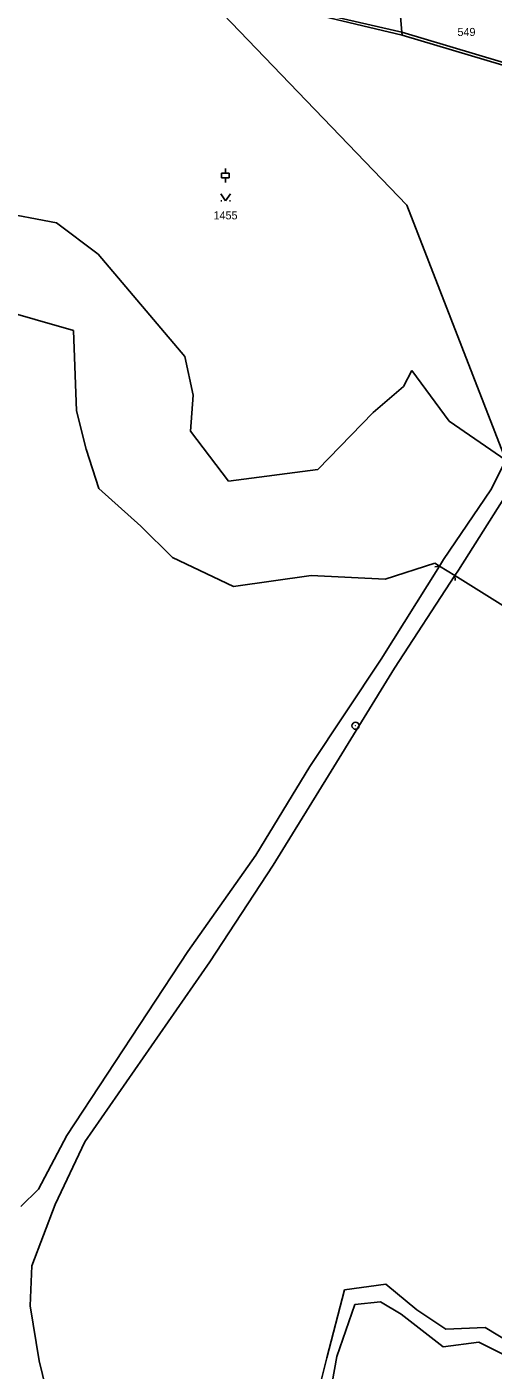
# Model space of a CAD drawing. Extents: x -795483 to -789093, y -1112258 to -1108741.
# Drawn here: x -792061.4 to -791963.2, y -1110432.8 to -1110149.8 of the extents above; entities that cross this region are included whole.
import ezdxf

# ---------------------------------------------------------------- set-up
doc = ezdxf.new("R2010")
doc.units = 0
for name, color, linetype in [('Popis vodovodních řadů', 7, 'Continuous'), ('Vrstva 1', 7, 'Continuous'), ('Vrstva 14', 7, 'Continuous'), ('Vrstva 15', 7, 'Continuous'), ('Vrstva 2', 7, 'Continuous'), ('Vrstva 23', 7, 'Continuous'), ('Vrstva 28', 7, 'Continuous')]:
    doc.layers.add(name, color=color, linetype=linetype)

msp = doc.modelspace()

# ---------------------------------------------------------------- linework, layer by layer
at = {"layer": 'Popis vodovodních řadů'}
for p, q in [((-791974.51, -1110263.41), (-791975.48, -1110263.6)), ((-791971.27, -1110265.43), (-791971.22, -1110266.42))]:
    msp.add_line(p, q, dxfattribs=at)
at = {"layer": 'Vrstva 1'}
for p, q in [((-791983.07, -1110143.17), (-791982.41, -1110150.93)), ((-792007.48, -1110145.55), (-791982.36, -1110151.53)), ((-791981.37, -1110187.37), (-792020.11, -1110147.03)), ((-791982.41, -1110150.93), (-791982.36, -1110151.53)), ((-791982.36, -1110151.53), (-791961.16, -1110157.87)), ((-792055.19, -1110191.1), (-792088.4, -1110184.85)), ((-791960.53, -1110241.13), (-791981.37, -1110187.37)), ((-792046.38, -1110197.67), (-792055.19, -1110191.1)), ((-792028.16, -1110219.28), (-792046.38, -1110197.67)), ((-792051.57, -1110213.77), (-792098.38, -1110200.5)), ((-792050.96, -1110230.68), (-792051.57, -1110213.77)), ((-792026.38, -1110227.41), (-792028.16, -1110219.28)), ((-791980.3, -1110222.23), (-791982.1, -1110225.61)), ((-791972.45, -1110232.87), (-791980.3, -1110222.23)), ((-792026.94, -1110234.98), (-792026.38, -1110227.41)), ((-791982.1, -1110225.61), (-791988.5, -1110231.02)), ((-792048.9, -1110238.77), (-792050.96, -1110230.68)), ((-791988.5, -1110231.02), (-792000.11, -1110243.03)), ((-791960.53, -1110241.13), (-791972.45, -1110232.87)), ((-792018.95, -1110245.49), (-792026.94, -1110234.98)), ((-792046.28, -1110247.08), (-792048.9, -1110238.77)), ((-792000.11, -1110243.03), (-792018.95, -1110245.49)), ((-792037.42, -1110254.99), (-792046.28, -1110247.08)), ((-792030.75, -1110261.63), (-792037.42, -1110254.99)), ((-792017.91, -1110267.71), (-792030.75, -1110261.63)), ((-791975.48, -1110262.81), (-791985.93, -1110266.2)), ((-791975.48, -1110262.81), (-791974.51, -1110263.41)), ((-791974.51, -1110263.41), (-791971.27, -1110265.43)), ((-792001.52, -1110265.38), (-792017.91, -1110267.71)), ((-791985.93, -1110266.2), (-792001.52, -1110265.38)), ((-791961.15, -1110271.72), (-791971.27, -1110265.43))]:
    msp.add_line(p, q, dxfattribs=at)
at = {"layer": 'Vrstva 2'}
for p, q in [((-791998.72, -1110147.21), (-791982.41, -1110150.93)), ((-791982.41, -1110150.93), (-791953.5, -1110159.57)), ((-791960.53, -1110241.13), (-791963.72, -1110247.34)), ((-791963.72, -1110247.34), (-791973.63, -1110262.01)), ((-791970.5, -1110264.25), (-791960.92, -1110249.18)), ((-791973.63, -1110262.01), (-791974.51, -1110263.41)), ((-791986.82, -1110283.05), (-791974.51, -1110263.41)), ((-791970.5, -1110264.25), (-791971.27, -1110265.43)), ((-791983.99, -1110284.92), (-791971.27, -1110265.43)), ((-792001.84, -1110305.67), (-791986.82, -1110283.05)), ((-791983.99, -1110284.92), (-791997.89, -1110307.55)), ((-792013.21, -1110324.34), (-792001.84, -1110305.67)), ((-791997.89, -1110307.55), (-792009.56, -1110326.46)), ((-792027.5, -1110344.62), (-792013.21, -1110324.34)), ((-792009.56, -1110326.46), (-792022.86, -1110346.78)), ((-792053.02, -1110383.35), (-792027.5, -1110344.62)), ((-792022.86, -1110346.78), (-792049.23, -1110384.69)), ((-792059, -1110394.68), (-792053.02, -1110383.35)), ((-792049.23, -1110384.69), (-792055.44, -1110397.93)), ((-792059, -1110394.68), (-792062.72, -1110398.37)), ((-792055.44, -1110397.93), (-792060.36, -1110410.86)), ((-792060.36, -1110410.86), (-792060.76, -1110419.26)), ((-791994.5, -1110415.92), (-791985.8, -1110414.7)), ((-791985.8, -1110414.7), (-791979.31, -1110420.13)), ((-791998.22, -1110430.24), (-791994.5, -1110415.92)), ((-792060.76, -1110419.26), (-792058.81, -1110430.87)), ((-791992.31, -1110419.02), (-791996.16, -1110429.93)), ((-791986.9, -1110418.46), (-791992.31, -1110419.02)), ((-791982.56, -1110421), (-791986.9, -1110418.46)), ((-791979.31, -1110420.13), (-791973.14, -1110424.17)), ((-791973.74, -1110427.88), (-791982.56, -1110421)), ((-791973.14, -1110424.17), (-791964.87, -1110423.87)), ((-791964.87, -1110423.87), (-791957.24, -1110428.46)), ((-791966.22, -1110426.96), (-791973.74, -1110427.88)), ((-791958.32, -1110430.86), (-791966.22, -1110426.96)), ((-792058.81, -1110430.87), (-792053.88, -1110450.94)), ((-791999.78, -1110436.39), (-791998.22, -1110430.24)), ((-791996.16, -1110429.93), (-791997.61, -1110438.16))]:
    msp.add_line(p, q, dxfattribs=at)
at = {"layer": 'Vrstva 23'}
for p, q in [((-792019.61, -1110180.63), (-792019.61, -1110179.63)), ((-792020.41, -1110181.63), (-792020.41, -1110180.63)), ((-792020.41, -1110180.63), (-792018.81, -1110180.63)), ((-792018.81, -1110181.63), (-792020.41, -1110181.63)), ((-792019.61, -1110182.63), (-792019.61, -1110181.63)), ((-792018.81, -1110180.63), (-792018.81, -1110181.63)), ((-792020.55, -1110184.95), (-792019.55, -1110186.45)), ((-792019.55, -1110186.45), (-792018.55, -1110184.95)), ((-792020.55, -1110186.45), (-792020.35, -1110186.45)), ((-792018.75, -1110186.45), (-792018.55, -1110186.45))]:
    msp.add_line(p, q, dxfattribs=at)
at = {"layer": 'Vrstva 28'}
for radius in [0.75, 0.01]:
    msp.add_circle((-791992.19, -1110297.05), radius, dxfattribs=at)

# ---------------------------------------------------------------- texts
at = {"layer": 'Vrstva 14'}
msp.add_text('1455', height=1.7, dxfattribs=at).set_placement((-792022.11, -1110190.37))
at = {"layer": 'Vrstva 15'}
msp.add_text('549', height=1.7, dxfattribs=at).set_placement((-791970.72, -1110151.73))

doc.saveas('drawing.dxf')
